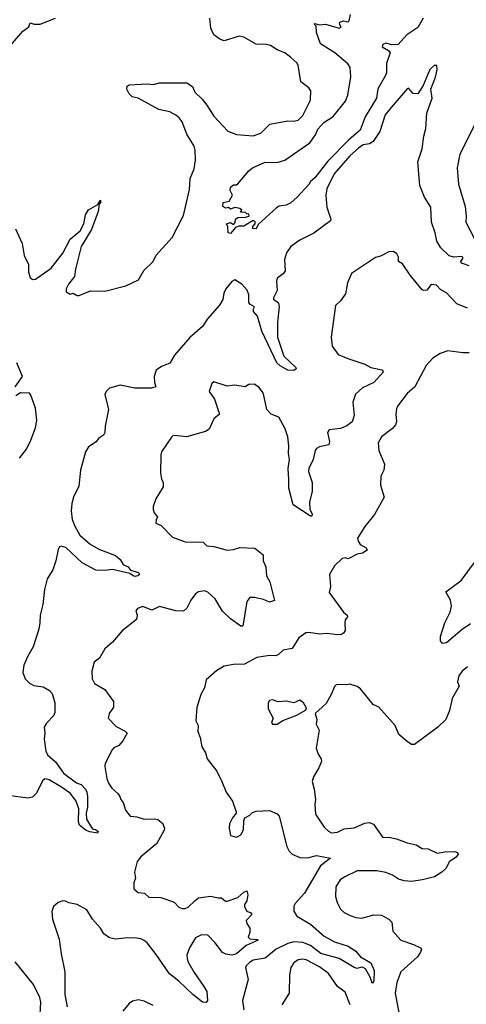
# Model space of a CAD drawing. Extents: x 2057697 to 2160550, y 827490 to 1016834.
# Tile 368 of 509: x 2111630 to 2114587, y 957141 to 963655. Entities that reach past the tile are written whole.
import ezdxf

# ---------------------------------------------------------------- set-up
doc = ezdxf.new("R2010")
doc.units = 0

msp = doc.modelspace()

# ---------------------------------------------------------------- linework, layer by layer
at = {"layer": '0CON20XD'}
for points in [[(2111555, 963466.7), (2111650.5, 963579.5), (2111691.7, 963608.3), (2111700, 963635), (2111726.4, 963626.4), (2111765, 963626.2), (2111867.5, 963665)], [(2111602.4, 962272.4), (2111646.2, 962175), (2111660.5, 962095), (2111689.2, 962035), (2111688.8, 961985), (2111699.3, 961949.3), (2111715, 961936.7), (2111735, 961938), (2111795, 961979.4), (2111838, 962012), (2111915, 962109.4), (2111965, 962203.8), (2112031.7, 962258.3), (2112055.8, 962305), (2112066.2, 962365), (2112085, 962397.5), (2112147.5, 962432.5), (2112165, 962460), (2112166.2, 962445), (2112157.5, 962435), (2112149.2, 962385), (2112105, 962266.7), (2112037.1, 962155), (2111998.9, 962005), (2111993.1, 961955), (2111953.8, 961905), (2111938.8, 961875), (2111937.5, 961855), (2111965, 961840), (2111985, 961846.7), (2112011.2, 961831.2), (2112025, 961830.8), (2112098.6, 961861.4), (2112195, 961860), (2112332.5, 961895), (2112416, 961934), (2112451.4, 961995), (2112514.4, 962055), (2112535, 962097.5), (2112638.9, 962215), (2112715, 962358.8), (2112755, 962532.5), (2112758.6, 962605), (2112785, 962667.5), (2112794.5, 962725.5), (2112792.4, 962792.4), (2112785, 962818.8), (2112737, 962897), (2112705, 962978.8), (2112687.1, 963005), (2112665, 963024.3), (2112625, 963045.6), (2112551.4, 963061.4), (2112413.8, 963135), (2112375, 963144.2), (2112355.6, 963165.6), (2112340.8, 963195), (2112341.2, 963215), (2112356.1, 963223.9), (2112475, 963230.8), (2112515, 963225.6), (2112555, 963236.4), (2112736.6, 963236.6), (2112775, 963213.3), (2112790, 963175), (2112839.1, 963129.1), (2112870.2, 963090.2), (2112915, 963015.8), (2113008.3, 962918.3), (2113065, 962896.2), (2113175, 962886), (2113225.8, 962904.2), (2113285.9, 962964.1), (2113405, 962985.8), (2113445, 962982.9), (2113475, 962990.8), (2113505, 963021.2), (2113547.5, 963105), (2113555.8, 963125), (2113558.8, 963185), (2113543.9, 963203.9), (2113492, 963245), (2113475, 963353.3), (2113465, 963370), (2113425.4, 963405.4), (2113385, 963436.9), (2113335, 963455.7), (2113290, 963485), (2113265, 963491.4), (2113195, 963494), (2113115, 963540), (2113084.1, 963545.9), (2112985, 963516.2), (2112955, 963526.7), (2112916.7, 963555), (2112895, 963600), (2112888.8, 963665)], [(2113010, 962245), (2113007.5, 962285), (2113000, 962305), (2113025, 962312.5), (2113045, 962300), (2113056.7, 962313.3), (2113060, 962335), (2113073.9, 962346.1), (2113125, 962347.5), (2113150, 962355), (2113148.3, 962368.3), (2113135, 962370), (2113125, 962380), (2113091.7, 962381.7), (2113100, 962395), (2113087, 962407), (2113055, 962412.5), (2113025, 962402.5), (2113011.7, 962411.7), (2112995, 962407.5), (2112975, 962420), (2112977.5, 962445), (2113016.4, 962453.6), (2113040, 962495), (2113024.3, 962524.3), (2113025, 962547.5), (2113045, 962563.3), (2113065, 962563.3), (2113075, 962570), (2113146.7, 962655), (2113172.5, 962675), (2113255, 962712.5), (2113335, 962710), (2113385.4, 962724.6), (2113550.7, 962839.3), (2113587.7, 962892.3), (2113605, 962930), (2113643.6, 962975), (2113705.7, 963014.3), (2113787.8, 963115), (2113801.9, 963155), (2113822.7, 963277.3), (2113819.2, 963339.2), (2113802.7, 963362.7), (2113716.6, 963436.6), (2113620.8, 963495), (2113595, 963570), (2113592.5, 963612.5), (2113580, 963625), (2113585, 963630), (2113615, 963620), (2113655, 963626), (2113745, 963598.8), (2113757.5, 963605), (2113746.7, 963625), (2113750.8, 963639.2), (2113775, 963646.9), (2113805, 963642), (2113812, 963648), (2113820, 963690)], [(2114301.5, 963665), (2114266, 963604), (2114194.2, 963555), (2114135, 963491.8), (2114095, 963488.5), (2114055, 963500), (2114035, 963491.2), (2114030, 963475), (2114072.2, 963452.2), (2114083.3, 963435), (2114058.6, 963365), (2114058.2, 963305), (2114052.5, 963285), (2114002.3, 963197.7), (2113992.9, 963135), (2113918, 963012), (2113883.9, 962925), (2113809.8, 962860.2), (2113670.5, 962719.5), (2113585, 962607.8), (2113556.4, 962583.6), (2113545, 962564.3), (2113468, 962482), (2113425, 962444), (2113395, 962428), (2113349.2, 962420.8), (2113330.6, 962409.4), (2113210, 962300), (2113195, 962272.5), (2113173, 962273), (2113173, 962287), (2113190, 962305), (2113188.3, 962318.3), (2113175, 962327.5), (2113115, 962290), (2113080.7, 962289.3), (2113060, 962280), (2113025, 962240), (2113010, 962245)], [(2114607, 962027), (2114554.4, 962045), (2114551.1, 962055), (2114564.2, 962075), (2114563.8, 962085), (2114555, 962088.9), (2114504.1, 962084.1), (2114472.5, 962092.5), (2114419.1, 962145), (2114391.1, 962188.9), (2114381.5, 962245), (2114356.7, 962315), (2114351.1, 962415), (2114311.2, 962481.2), (2114278.9, 962558.9), (2114265.6, 962715), (2114295, 962800), (2114306, 962884), (2114320, 962935), (2114325.7, 963035.7), (2114360.4, 963135), (2114351.2, 963195), (2114382, 963275), (2114393.6, 963326.4), (2114392.5, 963352.5), (2114375, 963351.2), (2114344.6, 963325), (2114300.9, 963219.1), (2114265, 963164.2), (2114235, 963166.2), (2114205, 963201.2), (2114195, 963198), (2114090, 963075), (2114049.4, 963025), (2114015.6, 962915), (2113970.2, 962849.8), (2113946.4, 962833.6), (2113905, 962826.1), (2113872.5, 962805), (2113815, 962754.7), (2113711.2, 962635), (2113664.6, 962535), (2113656.5, 962495), (2113663.6, 962415), (2113691.1, 962335), (2113688.1, 962325), (2113577.6, 962242.4), (2113485, 962196), (2113426.2, 962155), (2113396.3, 962113.7), (2113382.4, 962067.6), (2113387, 961993), (2113375.5, 961974.5), (2113334.3, 961945), (2113330, 961925), (2113335.5, 961864.5), (2113310, 961815), (2113310, 961805), (2113342.8, 961782.8), (2113348, 961755), (2113336.3, 961653.7), (2113336.5, 961555), (2113378.1, 961428.1), (2113457.5, 961355), (2113461.2, 961345), (2113445.8, 961334.2), (2113405, 961337.1), (2113355, 961364.5), (2113333.4, 961385), (2113233.3, 961595), (2113203.7, 961693.7), (2113178, 961725), (2113177.7, 961742.3), (2113185.9, 961755.9), (2113155, 961773.8), (2113147.5, 961785), (2113147.5, 961835), (2113135.6, 961865), (2113101.2, 961905), (2113055, 961933.3), (2113035, 961923.3), (2112994, 961875), (2112981.2, 961845), (2112975.8, 961804.2), (2112953, 961767), (2112874.5, 961675.5), (2112841.4, 961625), (2112757.7, 961552.3), (2112655, 961435.6), (2112625, 961383.1), (2112568.6, 961361.4), (2112533.9, 961336.1), (2112520.5, 961295), (2112523.1, 961255), (2112532.5, 961225), (2112503.1, 961216.9), (2112393.7, 961216.3), (2112295, 961236.7), (2112225, 961216.9), (2112202, 961195), (2112194.2, 961175), (2112217.8, 961075), (2112195.5, 960965), (2112193.3, 960925), (2112184.4, 960905.6), (2112152, 960885), (2112137.3, 960862.7), (2112085, 960828.6), (2112065.5, 960795), (2112033.3, 960675), (2112021.7, 960568.3), (2111986.5, 960495), (2111976.2, 960455), (2111972.3, 960405), (2111978.6, 960348.6), (2111994.5, 960305), (2112029.5, 960245), (2112096, 960186), (2112155, 960151.5), (2112265, 960110), (2112295, 960083.3), (2112315, 960050), (2112347.5, 960035), (2112365, 960012.5), (2112417, 959997), (2112423.3, 959985), (2112412.5, 959975), (2112395, 959972.1), (2112381.2, 959975), (2112360.7, 959990.7), (2112245, 960018), (2112195, 960010.8), (2112135, 960013.5), (2112045, 960060.9), (2111935, 960162.5), (2111905, 960171.4), (2111895, 960167.5), (2111885, 960150), (2111870.7, 960075), (2111850.8, 960015), (2111812.3, 959955), (2111795.3, 959884.7), (2111784.7, 959785), (2111765.9, 959715), (2111763.6, 959665)], [(2114645, 962965.6), (2114543.9, 962766.1), (2114525.5, 962675), (2114536.1, 962566.1), (2114578.7, 962418.7), (2114586.2, 962355), (2114583.8, 962315), (2114640.9, 962205)], [(2114595, 961747.1), (2114525, 961776), (2114455, 961848.8), (2114417.7, 961867.7), (2114388.8, 961898.8), (2114355, 961902.9), (2114325, 961866.7), (2114306.4, 961863.6), (2114295, 961868.8), (2114214.4, 961965), (2114165, 962040.8), (2114138.8, 962055), (2114138.2, 962085), (2114127.5, 962105), (2114105, 962121.5), (2114075, 962118.9), (2114019.6, 962090.4), (2113985, 962081.5), (2113826.7, 961975), (2113800, 961915), (2113787.7, 961842.3), (2113753.3, 961795), (2113720, 961765), (2113692, 961555), (2113698.8, 961495), (2113739.7, 961439.7), (2113803.5, 961413.5), (2113915, 961375.7), (2113955, 961354.4), (2114027.7, 961337.7), (2114038.8, 961325), (2113975, 961255.4), (2113900, 961220), (2113852.4, 961177.6), (2113836.7, 961125), (2113843.6, 961036.4), (2113831.9, 960995), (2113795, 960968.5), (2113755, 960950.9), (2113679.5, 960940.5), (2113668.8, 960925), (2113681.9, 960865), (2113677.5, 960842.5), (2113615, 960829.4), (2113595, 960817.1), (2113587.5, 960805), (2113573.6, 960745), (2113545.5, 960685), (2113542.7, 960665), (2113566.1, 960593.9), (2113566.1, 960533.9), (2113548.8, 960465), (2113551.2, 960415), (2113566.7, 960385), (2113565, 960370), (2113555, 960370), (2113441.2, 960445), (2113411.4, 960555), (2113412.6, 960612.6), (2113407.5, 960685), (2113417.3, 960745), (2113409.5, 960785), (2113412.7, 960835), (2113405.5, 960895), (2113387.2, 960947.2), (2113346.2, 961025), (2113294.2, 961044.2), (2113266.7, 961075), (2113245, 961180), (2113236, 961196), (2113213.9, 961223.9), (2113183, 961243), (2113147.5, 961242.5), (2113123, 961227), (2113055, 961237.5), (2113005, 961230), (2112915, 961260), (2112902.3, 961247.7), (2112883.8, 961195), (2112920, 961145), (2112952.5, 961045), (2112916.7, 961015), (2112883.9, 960946.1), (2112859.5, 960930.5), (2112735, 960895.8), (2112656.1, 960903.9), (2112645, 960902.5), (2112635, 960892.5), (2112570, 960795), (2112563.9, 960776.1), (2112562.5, 960655), (2112570, 960615)], [(2114605, 961450.8), (2114565, 961450), (2114465.7, 961464.3), (2114415, 961447.5), (2114365, 961415.8), (2114322.2, 961367.8), (2114245.7, 961225), (2114195, 961181.2), (2114131.1, 961098.9), (2114125, 961080), (2114120.8, 961045), (2114125.7, 960995.7), (2114119.2, 960975), (2114099.4, 960950.6), (2114025, 960895.8), (2114002.5, 960855), (2114008.6, 960805), (2114045.5, 960715.5), (2114041.4, 960675), (2114021.4, 960635), (2114018.8, 960575), (2114043.8, 960495), (2113978.9, 960381.1), (2113915, 960302.5), (2113866.9, 960225), (2113870.5, 960205), (2113883.8, 960183.8), (2113925, 960161.2), (2113931.2, 960145), (2113900, 960125), (2113865, 960118), (2113805, 960088.8), (2113785, 960093.8), (2113765, 960090), (2113715, 960042.5), (2113682, 959985), (2113688.8, 959905), (2113678.8, 959865), (2113773.1, 959735), (2113797.5, 959715), (2113800, 959705), (2113785.6, 959685), (2113782.2, 959665), (2113785.6, 959614.4), (2113774.2, 959595.8), (2113761.7, 959588.3), (2113735, 959585.6), (2113665, 959594.5), (2113615, 959590), (2113545, 959601.4), (2113525, 959597.5), (2113478.6, 959565), (2113433.3, 959495), (2113375.7, 959484.3), (2113343.8, 959455), (2113325, 959446.9), (2113285, 959448.9), (2113200, 959435), (2113117.9, 959392.1), (2113045, 959390), (2112985, 959378), (2112935, 959348.8), (2112865, 959287.5), (2112853.3, 959235), (2112830.5, 959189.5), (2112802.5, 959105), (2112796.4, 959016.4), (2112811.2, 958985), (2112810.8, 958945), (2112825.7, 958905), (2112837.1, 958845), (2112860.6, 958805), (2112871.4, 958765), (2112935, 958683.3), (2112969.2, 958615), (2112996.2, 958545), (2113038.8, 958485), (2113063.8, 958415), (2113063.8, 958405), (2113040, 958375), (2113020, 958335), (2113016.1, 958306.1), (2113027, 958257), (2113065, 958246.2), (2113095, 958261.2), (2113112, 958295), (2113113.3, 958355), (2113120, 958375), (2113155, 958392.5), (2113171.2, 958408.8), (2113195, 958418), (2113285, 958422), (2113335, 958400.8), (2113349.2, 958385), (2113399.4, 958185), (2113414.3, 958155), (2113433.9, 958133.9), (2113485, 958112.5), (2113535, 958110.4), (2113595, 958125.3), (2113688.3, 958108.3), (2113622.7, 958057.3), (2113514.8, 957875.2), (2113455, 957808.6), (2113445, 957790), (2113445, 957757.5), (2113466.2, 957725), (2113555, 957672.1), (2113645, 957592), (2113715, 957553.5), (2113804.4, 957525), (2113855, 957492.9), (2113885.6, 957455.6), (2113955.7, 957415), (2113977.1, 957365), (2113975, 957293.3), (2113965, 957277.5), (2113947.8, 957325), (2113918.6, 957375), (2113905, 957384.3), (2113893.3, 957386.7), (2113865, 957378.5), (2113845, 957383.9), (2113744.4, 957444.4), (2113625, 957476.1), (2113555, 957529.8), (2113505, 957550.8), (2113445, 957553.1), (2113405, 957543.3), (2113329.1, 957505), (2113254.6, 957445.4), (2113175, 957431.9), (2113151.7, 957418.3), (2113130, 957395), (2113125.9, 957384.1), (2113141.9, 957305), (2113105.6, 957165), (2113114.4, 957105)], [(2111601.2, 961225), (2111649.6, 961295), (2111610.9, 961385)], [(2111628.8, 960755), (2111676.3, 960813.7), (2111705, 960872.5), (2111736.2, 960955), (2111744.6, 961005), (2111734.6, 961085), (2111705, 961171.2), (2111695, 961184.2), (2111635, 961185.8), (2111605, 961165.8)], [(2112570, 960615), (2112580, 960595), (2112580, 960565), (2112532.5, 960485), (2112513.3, 960435), (2112513.6, 960413.6), (2112521.7, 960391.7), (2112542.5, 960365), (2112533, 960347), (2112532.5, 960325), (2112567.7, 960307.7), (2112641.2, 960231.2), (2112725, 960200), (2112845, 960198.8), (2112870, 960175), (2112915, 960170.8), (2113005, 960146.2), (2113045, 960150), (2113087.3, 960162.7), (2113187.7, 960157.7), (2113243.3, 960115), (2113242.5, 960075), (2113260, 960035), (2113263.8, 959975), (2113285.8, 959935), (2113318.3, 959811.7), (2113285, 959801.4), (2113245, 959818.9), (2113185, 959831.4), (2113155, 959831.2), (2113134, 959805), (2113107.7, 959642.3), (2113095, 959642.5), (2113025, 959690.8), (2112972.4, 959742.4), (2112925, 959824.3), (2112876.5, 959866.5), (2112853.6, 959876.4), (2112815, 959870), (2112793.9, 959856.1), (2112762.5, 959815), (2112737.6, 959762.4), (2112715, 959742), (2112665, 959743.3), (2112555, 959773.1), (2112505, 959748.8), (2112445, 959772), (2112410.5, 959759.5), (2112400, 959745), (2112408.8, 959715), (2112403.6, 959686.4), (2112308.8, 959611.2), (2112243.9, 959536.1), (2112195, 959492.5), (2112159.3, 959430.7), (2112122.5, 959405), (2112107.5, 959345), (2112110, 959295), (2112125, 959262.5), (2112194.2, 959224.2), (2112250.8, 959145), (2112252.3, 959107.7), (2112222.5, 959065), (2112215.8, 959035), (2112269.7, 958979.7), (2112327.7, 958947.7), (2112342.5, 958935), (2112312.5, 958885), (2112286.2, 958853.8), (2112253.1, 958836.9), (2112243.3, 958825), (2112196, 958735), (2112194.3, 958714.3), (2112207.5, 958635), (2112218, 958605), (2112240.5, 958570.5), (2112280, 958535), (2112293.3, 958515), (2112300, 958495), (2112316.2, 958475), (2112330, 958425), (2112362.5, 958385), (2112405, 958381.2), (2112455, 958366), (2112525, 958368.8), (2112545, 958363.3), (2112577.5, 958337.5), (2112588.8, 958305), (2112587.7, 958292.3), (2112538, 958205), (2112433.4, 958116.6), (2112409.2, 958085), (2112390, 958015), (2112396.7, 957975), (2112386.7, 957945), (2112386.2, 957905), (2112415, 957880), (2112456.1, 957876.1), (2112485, 957850), (2112565, 957847.8), (2112641.7, 957821.7), (2112656.2, 957815), (2112685, 957784), (2112705, 957774.2), (2112725, 957774.2), (2112745, 957782.5), (2112792.7, 957827.3), (2112815, 957846), (2112894.1, 957855.9), (2112944.2, 957844.2), (2112965.8, 957845.8), (2112993.1, 957823.1), (2113005, 957822.9), (2113075, 957847.1), (2113115, 957882.5), (2113135, 957892.5), (2113140.8, 957865), (2113133.3, 957825), (2113118.9, 957801.1), (2113119.5, 957785), (2113135, 957757.5), (2113160, 957745), (2113166.2, 957735), (2113128.8, 957695), (2113133.8, 957675), (2113153.8, 957645), (2113153, 957617), (2113143.3, 957585), (2113154.3, 957574.3), (2113205, 957570), (2113210, 957565), (2113129.6, 957530.4), (2113065, 957474.2), (2113035, 957465.7), (2112995, 957473), (2112973.4, 957483.4), (2112925, 957548.2), (2112875, 957597.3), (2112835, 957599.6), (2112795, 957581.1), (2112754.6, 957515), (2112737.1, 957465), (2112738.1, 957445), (2112744, 957424), (2112785, 957350.8), (2112849.1, 957259.1), (2112870, 957225), (2112872.9, 957165), (2112865, 957152.5), (2112841.2, 957155), (2112775.7, 957205), (2112685, 957294.6), (2112621.8, 957341.8), (2112535, 957470.5), (2112475, 957546.9), (2112455, 957563.1), (2112433.3, 957575), (2112405, 957579.5), (2112345, 957580.6), (2112265, 957571.4), (2112225, 957580.6), (2112186.9, 957606.9), (2112165, 957645.6), (2112112.5, 957705), (2112075, 957766.7), (2112011.7, 957801.7), (2111955, 957812.5), (2111933, 957823), (2111915, 957826.2), (2111885, 957813.3), (2111855, 957787.5), (2111844, 957755), (2111848.6, 957705), (2111891.5, 957571.5), (2111905.6, 957475), (2111928.6, 957355), (2111928.9, 957205), (2111945.7, 957125)], [(2114615, 959657.1), (2114559.1, 959620.9), (2114455, 959532.2), (2114428.8, 959528.8), (2114415.6, 959545.6), (2114416.4, 959573.6), (2114444.4, 959665), (2114479.4, 959735), (2114488.9, 959775), (2114483.1, 959815), (2114450.5, 959869.5), (2114553.8, 959945), (2114685, 960124)], [(2111763.6, 959665), (2111757.4, 959622.6), (2111719.1, 959505), (2111683.6, 959445), (2111657.3, 959385), (2111651.5, 959335), (2111666.7, 959295), (2111695, 959264.5), (2111725, 959249.2), (2111785, 959242.3), (2111827.6, 959217.6), (2111846.3, 959196.3), (2111862.5, 959135), (2111862.3, 959072.3), (2111855, 959048.8), (2111808.9, 959001.1), (2111793.5, 958975), (2111797.8, 958935), (2111792.1, 958895), (2111802.8, 958815), (2111815, 958791.2), (2111867.1, 958745), (2111921.1, 958671.1), (2112007, 958607), (2112036.8, 958595), (2112065.9, 958565), (2112075.9, 958545), (2112080, 958515), (2112078.6, 958445), (2112070.4, 958405), (2112073.8, 958365), (2112105, 958310), (2112115, 958300.6), (2112131.7, 958298.3), (2112149.4, 958285), (2112146.6, 958273.4), (2112095, 958282.9), (2112070.6, 958290.6), (2112025.6, 958325.6), (2112018.7, 958348.7), (2112021.4, 958435), (2112003.8, 958485), (2111966.3, 958536.3), (2111908.2, 958578.2), (2111825, 958626.1), (2111797.9, 958632.1), (2111780.4, 958619.6), (2111742.6, 958537.4), (2111715, 958510.5), (2111685, 958505.4), (2111555, 958522.7)], [(2114595, 959374), (2114560, 959345), (2114537.5, 959315), (2114529.2, 959275), (2114540, 959245), (2114492.9, 959165), (2114476.7, 959085), (2114450.6, 959025), (2114399.4, 958975), (2114245, 958859.2), (2114225, 958860.6), (2114195, 958878.5), (2114140.8, 958925), (2114115, 958986), (2114006.9, 959106.9)], [(2114006.9, 959106.9), (2113970, 959125), (2113887.5, 959227.5), (2113865, 959244), (2113815, 959258.8), (2113795, 959254), (2113742.3, 959257.7), (2113726, 959254), (2113715, 959243.3), (2113695.6, 959194.4), (2113659.1, 959130.9), (2113587.5, 959065), (2113596.7, 959025), (2113594, 958995), (2113612, 958955), (2113592, 958835), (2113606.2, 958795), (2113626, 958765), (2113627.3, 958747.3), (2113611.1, 958705), (2113574.4, 958645), (2113566.7, 958615), (2113580, 958565), (2113588.9, 958495), (2113584.4, 958465), (2113588.7, 958398.7), (2113645, 958312.5), (2113675, 958285.8), (2113695, 958275.8), (2113735, 958280), (2113777.7, 958302.3), (2113845, 958308.6), (2113915, 958338.6), (2113943.8, 958343.8), (2113971.7, 958331.7), (2113997.9, 958297.9), (2114035, 958243.8), (2114075, 958246.2), (2114125, 958236), (2114195, 958208.6), (2114255, 958195.7), (2114295, 958172), (2114335, 958168.8), (2114395, 958141.2), (2114445, 958150.6), (2114511.7, 958151.7), (2114528.8, 958145), (2114533.8, 958135), (2114519.2, 958115), (2114474.7, 958085.3), (2114451.2, 958038.8), (2114424.5, 958015.5), (2114376.7, 957985), (2114296.6, 957963.4), (2114225, 957952.9), (2114175, 957957.5), (2114138.8, 957968.8), (2114098.8, 957995), (2114055, 958013.3), (2113993.6, 958023.6), (2113865, 958024.5), (2113783.8, 957985), (2113751.2, 957965), (2113722.3, 957917.7), (2113720.8, 957855), (2113731.4, 957815), (2113755, 957771.2), (2113778.3, 957748.3), (2113817.5, 957727.5), (2113855, 957714.4), (2113895, 957710.6), (2113975, 957732.9), (2114025, 957731.2), (2114075, 957703.8), (2114093.8, 957685), (2114101.2, 957625), (2114153.8, 957565), (2114236.5, 957536.5), (2114283.8, 957513.8), (2114290, 957505), (2114284, 957485), (2114262.9, 957455), (2114153.5, 957355), (2114126.4, 957285), (2114117.1, 957215), (2114126.2, 957155), (2114141.6, 957075)], [(2113305, 958993.3), (2113335, 958993.8), (2113372.3, 959017.7), (2113465.9, 959054.1), (2113523, 959087), (2113530, 959095), (2113527.5, 959105), (2113510, 959135), (2113485, 959152.5), (2113445, 959136.2), (2113394.1, 959145.9), (2113341.7, 959141.7), (2113305, 959155.8), (2113285, 959151.2), (2113276.2, 959135), (2113276.2, 959095), (2113307.5, 959035), (2113297.5, 959005), (2113305, 958993.3)], [(2111611.4, 956305), (2111657.5, 956425), (2111707.6, 956512.4), (2111720.5, 956585), (2111750, 956645), (2111750.2, 956735), (2111760.2, 956805), (2111768, 956945), (2111765.3, 957075.3), (2111771.1, 957155), (2111763.8, 957185), (2111720.8, 957270.8), (2111601.2, 957421.2)], [(2113817.4, 957137.4), (2113785, 957221.2), (2113735, 957258.6), (2113674.4, 957345), (2113615, 957388.9), (2113527.5, 957435), (2113505, 957440.4), (2113475, 957434.5), (2113444.3, 957415), (2113426.2, 957383.8), (2113415.5, 957335), (2113414.4, 957215), (2113365, 957136.7)], [(2112515, 957134), (2112455, 957162), (2112415, 957170), (2112378.3, 957161.7), (2112354.3, 957145.7), (2112313.8, 957095)]]:
    msp.add_lwpolyline(points, dxfattribs=at)

doc.saveas('drawing.dxf')
